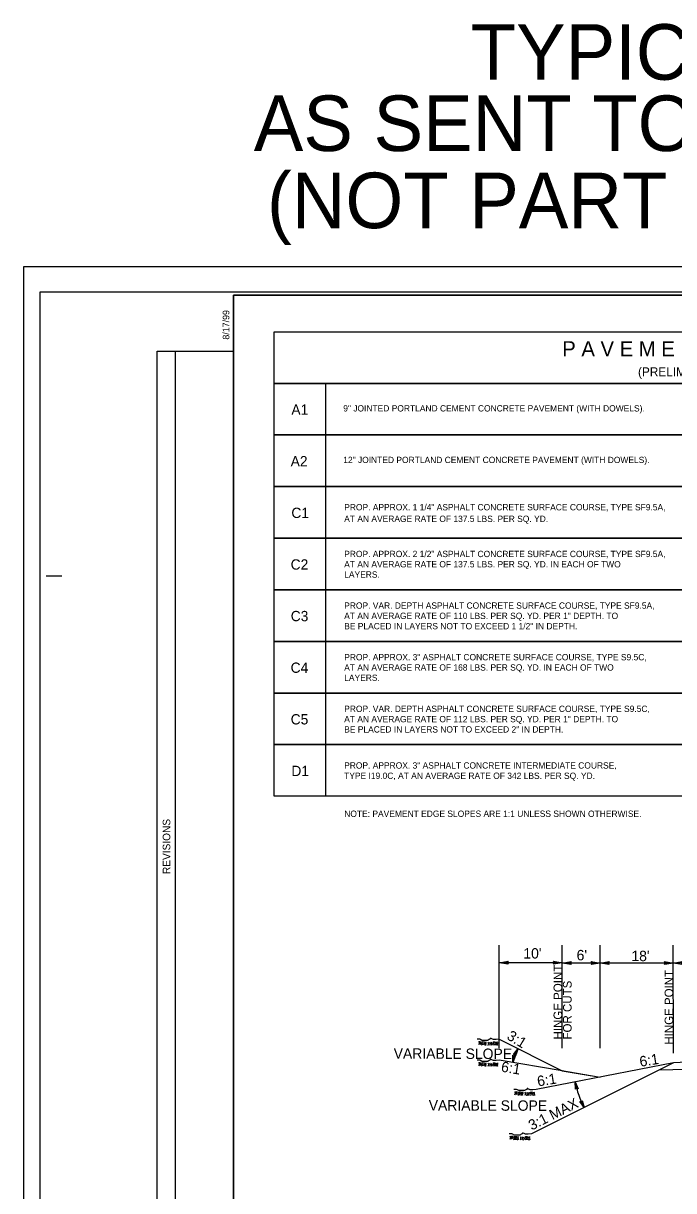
# Model space of a CAD drawing. Extents: x 2241081 to 2251104, y 658534 to 663427.
# Drawn here: x 2242806 to 2243322, y 662106 to 663031 of the extents above; entities that cross this region are included whole.
import ezdxf

# ---------------------------------------------------------------- set-up
doc = ezdxf.new("R2010")
doc.units = 0
for name, color, linetype in [('Old_Level_1', 7, 'Continuous'), ('Old_Level_2', 7, 'Continuous'), ('Prop Dimension', 7, 'Continuous'), ('Prop Dimension Text', 7, 'Continuous'), ('Prop Pavement Schedule Description CELL', 7, 'Continuous'), ('Prop PHM Text', 7, 'Continuous'), ('Sheet Block Revision CELL', 7, 'Continuous'), ('Sheet Cutting Line CELL', 7, 'Continuous'), ('Sheet Plan CELL', 7, 'Continuous'), ('Sheet Plot Border Inside CELL', 7, 'Continuous'), ('Sheet Plot Border Outside CELL', 7, 'Continuous'), ('Typical Hinge Slope Interstate CELL', 7, 'Continuous'), ('Typical Terminator CELL', 7, 'Continuous'), ('Typical Text Label CELL', 7, 'Continuous')]:
    doc.layers.add(name, color=color, linetype=linetype)

msp = doc.modelspace()

# ---------------------------------------------------------------- linework, layer by layer
at = {"layer": 'Old_Level_1'}
for p, q in [((2243183.31, 662225.61), (2243233.31, 662200.61)), ((2243233.31, 662200.61), (2243183.31, 662208.94)), ((2243321.32, 662206.77), (2243212.49, 662185.83)), ((2243233.31, 662200.61), (2243255.31, 662196.94))]:
    msp.add_line(p, q, dxfattribs=at)
for points in [[(2243183.31, 662225.61), (2243180.84, 662225.3), (2243180.23, 662225.3), (2243179.3, 662225.3), (2243178.69, 662225.3), (2243178.07, 662225.61), (2243177.45, 662225.92), (2243176.84, 662226.23), (2243176.22, 662226.23), (2243175.91, 662225.61), (2243175.3, 662225.3), (2243174.68, 662224.99), (2243174.06, 662224.69), (2243173.45, 662224.69), (2243172.83, 662224.69), (2243172.22, 662224.69), (2243171.6, 662224.69), (2243170.98, 662224.69), (2243170.37, 662224.69), (2243169.75, 662224.69), (2243169.14, 662224.99), (2243168.52, 662225.3), (2243167.9, 662225.61), (2243166.98, 662225.61), (2243166.36, 662225.61), (2243165.75, 662225.61)], [(2243183.31, 662208.94), (2243180.84, 662208.64), (2243180.23, 662208.64), (2243179.3, 662208.64), (2243178.69, 662208.64), (2243178.07, 662208.94), (2243177.45, 662209.25), (2243176.84, 662209.56), (2243176.22, 662209.56), (2243175.91, 662208.94), (2243175.3, 662208.64), (2243174.68, 662208.33), (2243174.06, 662208.02), (2243173.45, 662208.02), (2243172.83, 662208.02), (2243172.22, 662208.02), (2243171.6, 662208.02), (2243170.98, 662208.02), (2243170.37, 662208.02), (2243169.75, 662208.02), (2243169.14, 662208.33), (2243168.52, 662208.64), (2243167.9, 662208.94), (2243166.98, 662208.94), (2243166.36, 662208.94), (2243165.75, 662208.94)], [(2243212.49, 662185.83), (2243210.02, 662185.52), (2243209.41, 662185.52), (2243208.48, 662185.52), (2243207.86, 662185.52), (2243207.25, 662185.83), (2243206.63, 662186.14), (2243206.02, 662186.45), (2243205.4, 662186.45), (2243205.09, 662185.83), (2243204.48, 662185.52), (2243203.86, 662185.21), (2243203.24, 662184.9), (2243202.63, 662184.9), (2243202.01, 662184.9), (2243201.39, 662184.9), (2243200.78, 662184.9), (2243200.16, 662184.9), (2243199.55, 662184.9), (2243198.93, 662184.9), (2243198.31, 662185.21), (2243197.7, 662185.52), (2243197.08, 662185.83), (2243196.16, 662185.83), (2243195.54, 662185.83), (2243194.92, 662185.83)], [(2243208.82, 662150.52), (2243206.36, 662150.22), (2243205.74, 662150.22), (2243204.82, 662150.22), (2243204.2, 662150.22), (2243203.58, 662150.52), (2243202.97, 662150.83), (2243202.35, 662151.14), (2243201.74, 662151.14), (2243201.43, 662150.52), (2243200.81, 662150.22), (2243200.19, 662149.91), (2243199.58, 662149.6), (2243198.96, 662149.6), (2243198.35, 662149.6), (2243197.73, 662149.6), (2243197.11, 662149.6), (2243196.5, 662149.6), (2243195.88, 662149.6), (2243195.27, 662149.6), (2243194.65, 662149.91), (2243194.03, 662150.22), (2243193.42, 662150.52), (2243192.49, 662150.52), (2243191.88, 662150.52), (2243191.26, 662150.52)]]:
    msp.add_lwpolyline(points, dxfattribs=at)
for points in [[(2243167, 662224.16), (2243167.42, 662222.92), (2243166.96, 662221.27)], [(2243167, 662224.16), (2243167.42, 662222.92), (2243166.96, 662221.27)], [(2243167.78, 662224.24), (2243168.2, 662223), (2243167.75, 662221.36)], [(2243167.78, 662224.24), (2243168.2, 662223), (2243167.75, 662221.36)], [(2243168.98, 662221.17), (2243170.49, 662221.6), (2243172.08, 662221.2), (2243173.23, 662221.45)], [(2243168.98, 662221.17), (2243170.49, 662221.6), (2243172.08, 662221.2), (2243173.23, 662221.45)], [(2243169.1, 662222.23), (2243170.61, 662222.66), (2243172.19, 662222.25), (2243173.33, 662222.51)], [(2243169.1, 662222.23), (2243170.61, 662222.66), (2243172.19, 662222.25), (2243173.33, 662222.51)], [(2243169.11, 662223.28), (2243170.61, 662223.71), (2243172.2, 662223.3), (2243173.34, 662223.56)], [(2243169.11, 662223.28), (2243170.61, 662223.71), (2243172.2, 662223.3), (2243173.34, 662223.56)], [(2243174.37, 662223.63), (2243174.78, 662222.39), (2243174.34, 662220.74)], [(2243174.37, 662223.63), (2243174.78, 662222.39), (2243174.34, 662220.74)], [(2243175.68, 662223.53), (2243176.1, 662222.29), (2243175.65, 662220.64)], [(2243175.68, 662223.53), (2243176.1, 662222.29), (2243175.65, 662220.64)], [(2243176.89, 662223.42), (2243177.31, 662222.18), (2243176.86, 662220.53)], [(2243176.89, 662223.42), (2243177.31, 662222.18), (2243176.86, 662220.53)], [(2243178.14, 662223.13), (2243179.64, 662223.56), (2243181.23, 662223.16), (2243182.38, 662223.41)], [(2243178.14, 662223.13), (2243179.64, 662223.56), (2243181.23, 662223.16), (2243182.38, 662223.41)], [(2243178.17, 662222.19), (2243179.68, 662222.62), (2243181.27, 662222.21), (2243182.42, 662222.47)], [(2243178.17, 662222.19), (2243179.68, 662222.62), (2243181.27, 662222.21), (2243182.42, 662222.47)], [(2243178.33, 662221.1), (2243179.83, 662221.53), (2243181.42, 662221.12), (2243182.57, 662221.38)], [(2243178.33, 662221.1), (2243179.83, 662221.53), (2243181.42, 662221.12), (2243182.57, 662221.38)], [(2243167, 662207.5), (2243167.42, 662206.25), (2243166.96, 662204.61)], [(2243167, 662207.5), (2243167.42, 662206.25), (2243166.96, 662204.61)], [(2243167.78, 662207.58), (2243168.2, 662206.34), (2243167.75, 662204.69)], [(2243167.78, 662207.58), (2243168.2, 662206.34), (2243167.75, 662204.69)], [(2243168.98, 662204.51), (2243170.49, 662204.93), (2243172.08, 662204.54), (2243173.23, 662204.79)], [(2243168.98, 662204.51), (2243170.49, 662204.93), (2243172.08, 662204.54), (2243173.23, 662204.79)], [(2243169.1, 662205.57), (2243170.61, 662205.99), (2243172.19, 662205.58), (2243173.33, 662205.84)], [(2243169.1, 662205.57), (2243170.61, 662205.99), (2243172.19, 662205.58), (2243173.33, 662205.84)], [(2243169.11, 662206.61), (2243170.61, 662207.04), (2243172.2, 662206.64), (2243173.34, 662206.9)], [(2243169.11, 662206.61), (2243170.61, 662207.04), (2243172.2, 662206.64), (2243173.34, 662206.9)], [(2243174.37, 662206.97), (2243174.78, 662205.73), (2243174.34, 662204.08)], [(2243174.37, 662206.97), (2243174.78, 662205.73), (2243174.34, 662204.08)], [(2243175.68, 662206.87), (2243176.1, 662205.62), (2243175.65, 662203.97)], [(2243175.68, 662206.87), (2243176.1, 662205.62), (2243175.65, 662203.97)], [(2243176.89, 662206.76), (2243177.31, 662205.51), (2243176.86, 662203.87)], [(2243176.89, 662206.76), (2243177.31, 662205.51), (2243176.86, 662203.87)], [(2243178.14, 662206.47), (2243179.64, 662206.9), (2243181.23, 662206.49), (2243182.38, 662206.75)], [(2243178.14, 662206.47), (2243179.64, 662206.9), (2243181.23, 662206.49), (2243182.38, 662206.75)], [(2243178.17, 662205.53), (2243179.68, 662205.96), (2243181.27, 662205.55), (2243182.42, 662205.81)], [(2243178.17, 662205.53), (2243179.68, 662205.96), (2243181.27, 662205.55), (2243182.42, 662205.81)], [(2243178.33, 662204.43), (2243179.83, 662204.86), (2243181.42, 662204.46), (2243182.57, 662204.72)], [(2243178.33, 662204.43), (2243179.83, 662204.86), (2243181.42, 662204.46), (2243182.57, 662204.72)]]:
    msp.add_spline(points, degree=3, dxfattribs=at)
at = {"layer": 'Old_Level_2'}
for p, q in [((2243458.82, 662214.33), (2243321.32, 662206.77)), ((2243448.59, 662204.11), (2243310.06, 662201.14))]:
    msp.add_line(p, q, dxfattribs=at)
msp.add_lwpolyline([(2243045.86, 662540.96), (2243004.95, 662540.96), (2243004.95, 662581.87), (2243404.95, 662581.87), (2243404.95, 662540.96), (2243045.86, 662540.96), (2243045.86, 662581.87)], dxfattribs=at)
for points in [[(2243196.18, 662184.38), (2243196.6, 662183.14), (2243196.14, 662181.49)], [(2243196.18, 662184.38), (2243196.6, 662183.14), (2243196.14, 662181.49)], [(2243196.96, 662184.46), (2243197.38, 662183.22), (2243196.93, 662181.58)], [(2243196.96, 662184.46), (2243197.38, 662183.22), (2243196.93, 662181.58)], [(2243195.45, 662184.24), (2243195.87, 662183), (2243195.41, 662181.35)], [(2243195.45, 662184.24), (2243195.87, 662183), (2243195.41, 662181.35)], [(2243198.16, 662181.39), (2243199.67, 662181.82), (2243201.26, 662181.42), (2243202.41, 662181.67)], [(2243198.16, 662181.39), (2243199.67, 662181.82), (2243201.26, 662181.42), (2243202.41, 662181.67)], [(2243198.28, 662182.45), (2243199.79, 662182.87), (2243201.37, 662182.47), (2243202.51, 662182.73)], [(2243198.28, 662182.45), (2243199.79, 662182.87), (2243201.37, 662182.47), (2243202.51, 662182.73)], [(2243198.29, 662183.49), (2243199.79, 662183.93), (2243201.38, 662183.52), (2243202.52, 662183.78)], [(2243198.29, 662183.49), (2243199.79, 662183.93), (2243201.38, 662183.52), (2243202.52, 662183.78)], [(2243203.55, 662183.85), (2243203.96, 662182.61), (2243203.52, 662180.96)], [(2243203.55, 662183.85), (2243203.96, 662182.61), (2243203.52, 662180.96)], [(2243204.86, 662183.75), (2243205.28, 662182.5), (2243204.83, 662180.86)], [(2243204.86, 662183.75), (2243205.28, 662182.5), (2243204.83, 662180.86)], [(2243206.07, 662183.64), (2243206.49, 662182.39), (2243206.04, 662180.75)], [(2243206.07, 662183.64), (2243206.49, 662182.39), (2243206.04, 662180.75)], [(2243207.31, 662183.35), (2243208.82, 662183.78), (2243210.4, 662183.38), (2243211.55, 662183.63)], [(2243207.31, 662183.35), (2243208.82, 662183.78), (2243210.4, 662183.38), (2243211.55, 662183.63)], [(2243207.35, 662182.41), (2243208.86, 662182.84), (2243210.44, 662182.43), (2243211.59, 662182.69)], [(2243207.35, 662182.41), (2243208.86, 662182.84), (2243210.44, 662182.43), (2243211.59, 662182.69)], [(2243207.51, 662181.32), (2243209.01, 662181.75), (2243210.6, 662181.34), (2243211.75, 662181.6)], [(2243191.78, 662148.94), (2243192.21, 662147.7), (2243191.75, 662146.05)], [(2243191.78, 662148.94), (2243192.21, 662147.7), (2243191.75, 662146.05)], [(2243192.51, 662149.08), (2243192.93, 662147.83), (2243192.48, 662146.19)], [(2243192.51, 662149.08), (2243192.93, 662147.83), (2243192.48, 662146.19)], [(2243193.29, 662149.16), (2243193.72, 662147.92), (2243193.26, 662146.27)], [(2243193.29, 662149.16), (2243193.72, 662147.92), (2243193.26, 662146.27)], [(2243194.61, 662147.15), (2243196.12, 662147.57), (2243197.7, 662147.16), (2243198.85, 662147.42)], [(2243194.61, 662147.15), (2243196.12, 662147.57), (2243197.7, 662147.16), (2243198.85, 662147.42)], [(2243194.62, 662148.19), (2243196.12, 662148.62), (2243197.72, 662148.22), (2243198.86, 662148.48)], [(2243194.62, 662148.19), (2243196.12, 662148.62), (2243197.72, 662148.22), (2243198.86, 662148.48)], [(2243199.88, 662148.55), (2243200.3, 662147.31), (2243199.85, 662145.66)], [(2243199.88, 662148.55), (2243200.3, 662147.31), (2243199.85, 662145.66)], [(2243201.19, 662148.45), (2243201.61, 662147.2), (2243201.16, 662145.55)], [(2243201.19, 662148.45), (2243201.61, 662147.2), (2243201.16, 662145.55)], [(2243202.41, 662148.34), (2243202.83, 662147.09), (2243202.37, 662145.45)], [(2243202.41, 662148.34), (2243202.83, 662147.09), (2243202.37, 662145.45)], [(2243203.65, 662148.05), (2243205.16, 662148.48), (2243206.74, 662148.07), (2243207.89, 662148.33)], [(2243203.65, 662148.05), (2243205.16, 662148.48), (2243206.74, 662148.07), (2243207.89, 662148.33)], [(2243203.69, 662147.11), (2243205.2, 662147.54), (2243206.78, 662147.13), (2243207.93, 662147.39)], [(2243203.69, 662147.11), (2243205.2, 662147.54), (2243206.78, 662147.13), (2243207.93, 662147.39)], [(2243194.5, 662146.09), (2243196, 662146.51), (2243197.6, 662146.12), (2243198.74, 662146.37)], [(2243194.5, 662146.09), (2243196, 662146.51), (2243197.6, 662146.12), (2243198.74, 662146.37)], [(2243203.84, 662146.01), (2243205.35, 662146.44), (2243206.94, 662146.04), (2243208.08, 662146.3)]]:
    msp.add_spline(points, degree=3, dxfattribs=at)
at = {"layer": 'Prop Dimension'}
for centre, radius, start, end in [((2243213.25, 662206.28), 19.12, 141.66758, 177.43053), ((2243322.81, 662208.19), 81.05, 191.67881, 206.99006)]:
    msp.add_arc(centre, radius, start, end, dxfattribs=at)
at = {"layer": 'Prop Dimension Text'}
for p, q in [((2243183.31, 662218.62), (2243183.31, 662300.09)), ((2243233.31, 662218.62), (2243233.31, 662300.09)), ((2243263.31, 662218.62), (2243263.31, 662300.09)), ((2243321.32, 662214.5), (2243321.27, 662300.09)), ((2243183.31, 662286.41), (2243183.31, 662286.41)), ((2243233.31, 662286.28), (2243183.31, 662286.28)), ((2243233.31, 662286.41), (2243233.31, 662286.41)), ((2243508.77, 662286.14), (2243321.27, 662286.02)), ((2243263.31, 662286.02), (2243233.31, 662286.02)), ((2243321.32, 662286.02), (2243263.31, 662286.02))]:
    msp.add_line(p, q, dxfattribs=at)
at = {"layer": 'Prop Pavement Schedule Description CELL'}
msp.add_lwpolyline([(2243004.95, 662786.42), (2243804.97, 662786.42), (2243804.97, 662745.52), (2243004.95, 662745.52)], close=True, dxfattribs=at)
for points in [[(2243045.86, 662704.61), (2243004.95, 662704.61), (2243004.95, 662745.52), (2243404.95, 662745.52), (2243404.95, 662704.61), (2243045.86, 662704.61), (2243045.86, 662745.52)], [(2243045.86, 662663.7), (2243004.95, 662663.7), (2243004.95, 662704.61), (2243404.95, 662704.61), (2243404.95, 662663.7), (2243045.86, 662663.7), (2243045.86, 662704.61)], [(2243045.86, 662622.78), (2243004.95, 662622.78), (2243004.95, 662663.7), (2243404.95, 662663.7), (2243404.95, 662622.78), (2243045.86, 662622.78), (2243045.86, 662663.7)], [(2243045.86, 662581.87), (2243004.95, 662581.87), (2243004.95, 662622.78), (2243404.95, 662622.78), (2243404.95, 662581.87), (2243045.86, 662581.87), (2243045.86, 662622.78)], [(2243045.86, 662500.04), (2243004.95, 662500.04), (2243004.95, 662540.96), (2243404.95, 662540.96), (2243404.95, 662500.04), (2243045.86, 662500.04), (2243045.86, 662540.96)], [(2243045.86, 662459.13), (2243004.95, 662459.13), (2243004.95, 662500.04), (2243404.95, 662500.04), (2243404.95, 662459.13), (2243045.86, 662459.13), (2243045.86, 662500.04)], [(2243045.86, 662418.22), (2243004.95, 662418.22), (2243004.95, 662459.13), (2243404.95, 662459.13), (2243404.95, 662418.22), (2243045.86, 662418.22), (2243045.86, 662459.13)]]:
    msp.add_lwpolyline(points, dxfattribs=at)
at = {"layer": 'Sheet Block Revision CELL'}
msp.add_line((2242926.64, 661980.4), (2242926.63, 662771.04), dxfattribs=at)
msp.add_lwpolyline([(2242912.09, 661980.38), (2242912.09, 662771.03), (2242972.63, 662771.05), (2242972.63, 661980.4)], close=True, dxfattribs=at)
at = {"layer": 'Sheet Cutting Line CELL'}
for p, q in [((2244489.63, 662837.89), (2242806.13, 662837.89)), ((2242806.13, 662837.89), (2242806.13, 661742.89))]:
    msp.add_line(p, q, dxfattribs=at)
at = {"layer": 'Sheet Plan CELL'}
for p, q in [((2242972.62, 662815.4), (2242972.62, 662815.4)), ((2242824.12, 662592.88), (2242836.63, 662592.9))]:
    msp.add_line(p, q, dxfattribs=at)
for points in [[(2242972.61, 661765.4), (2242972.59, 662815.38), (2244272.58, 662815.42), (2244272.59, 662665.35), (2244472.63, 662665.34), (2244472.63, 661765.4)], [(2244472.65, 662815.4), (2242972.62, 662815.4), (2242972.61, 661765.4), (2244472.63, 661765.4)]]:
    msp.add_lwpolyline(points, close=True, dxfattribs=at)
at = {"layer": 'Sheet Plot Border Inside CELL'}
msp.add_lwpolyline([(2242819.13, 661762.89), (2244485.11, 661762.9), (2244485.13, 662817.89), (2242819.13, 662817.89)], close=True, dxfattribs=at)
at = {"layer": 'Sheet Plot Border Outside CELL'}
msp.add_lwpolyline([(2242806.13, 661742.89), (2244489.63, 661742.89), (2244489.63, 662837.89), (2242806.13, 662837.89)], close=True, dxfattribs=at)
at = {"layer": 'Typical Hinge Slope Interstate CELL'}
for p, q in [((2243321.32, 662206.77), (2243208.82, 662150.52)), ((2243232.81, 662200.69), (2243263.31, 662195.61))]:
    msp.add_line(p, q, dxfattribs=at)
at = {"layer": 'Typical Terminator CELL'}
for points in [[(2243190.34, 662285.07), (2243183.31, 662286.28), (2243190.38, 662287.53), (2243189.48, 662286.28)], [(2243226.28, 662287.5), (2243233.31, 662286.28), (2243226.24, 662285.03), (2243227.14, 662286.28)], [(2243240.34, 662284.81), (2243233.31, 662286.02), (2243240.38, 662287.27), (2243239.48, 662286.02)], [(2243256.28, 662287.24), (2243263.31, 662286.02), (2243256.24, 662284.77), (2243257.14, 662286.02)], [(2243270.34, 662284.81), (2243263.31, 662286.02), (2243270.38, 662287.27), (2243269.48, 662286.02)], [(2243314.29, 662287.24), (2243321.32, 662286.02), (2243314.25, 662284.77), (2243315.15, 662286.02)], [(2243328.31, 662284.82), (2243321.27, 662286.02), (2243328.34, 662287.28), (2243327.45, 662286.03)], [(2243196.14, 662212.64), (2243194.15, 662207.14), (2243194.16, 662213.03), (2243195.04, 662212.12)], [(2243194.59, 662213.57), (2243198.25, 662218.14), (2243196.34, 662212.57), (2243195.8, 662213.71)], [(2243243.83, 662185.94), (2243243.44, 662191.78), (2243245.8, 662186.39), (2243244.63, 662186.86)], [(2243249.18, 662177.09), (2243250.59, 662171.41), (2243247.31, 662176.3), (2243248.55, 662176.04)]]:
    msp.add_lwpolyline(points, close=True, dxfattribs=at)

# ---------------------------------------------------------------- texts
at = {"layer": 'Old_Level_2'}
for s, height, p in [('C3', 8.167, (2243018.06, 662556.96)), ('AT AN AVERAGE RATE OF 110 LBS. PER SQ. YD. PER 1" DEPTH. TO', 5, (2243060.44, 662558.71)), ('PROP. VAR. DEPTH ASPHALT CONCRETE SURFACE COURSE, TYPE SF9.5A,', 5, (2243060.44, 662566.87)), ('BE PLACED IN LAYERS NOT TO EXCEED 1 1/2" IN DEPTH.', 5, (2243060.44, 662550.55))]:
    msp.add_text(s, height=height, dxfattribs=at).set_placement(p)
at = {"layer": 'Prop Dimension Text'}
for s, rotation, p in [("10'", 359.99993, (2243202.45, 662289.55)), ("6'", 359.99993, (2243244.67, 662288.15)), ("18'", 359.99993, (2243288.11, 662287.49)), ('6:1', 8.86565, (2243295.17, 662203.73)), ('6:1', 8.86565, (2243214.05, 662188.15))]:
    msp.add_text(s, height=8.25, rotation=rotation, dxfattribs=at).set_placement(p)
at = {"layer": 'Prop Pavement Schedule Description CELL'}
for s, height, p in [('P A V E M E N T   S C H E D U L E', 12, (2243233.29, 662766.96)), ('(PRELIMINARY PAVEMENT DESIGN)', 7, (2243293.32, 662751.19)), ('A1', 8.167, (2243018.59, 662720.61)), ('9" JOINTED PORTLAND CEMENT CONCRETE PAVEMENT (WITH DOWELS).', 5, (2243059.68, 662723.22)), ('A2', 8.167, (2243018.02, 662679.7)), ('12" JOINTED PORTLAND CEMENT CONCRETE PAVEMENT (WITH DOWELS).', 5, (2243059.68, 662682.32)), ('C1', 8.167, (2243018.59, 662638.78)), ('PROP. APPROX. 1 1/4" ASPHALT CONCRETE SURFACE COURSE, TYPE SF9.5A,', 5, (2243060.44, 662644.84)), ('AT AN AVERAGE RATE OF 137.5 LBS. PER SQ. YD.', 5, (2243060.44, 662635.63)), ('PROP. APPROX. 2 1/2" ASPHALT CONCRETE SURFACE COURSE, TYPE SF9.5A, ', 5, (2243060.44, 662607.78)), ('C2', 8.167, (2243018.02, 662597.87)), ('AT AN AVERAGE RATE OF 137.5 LBS. PER SQ. YD. IN EACH OF TWO ', 5, (2243060.44, 662599.62)), ('LAYERS.', 5, (2243060.44, 662591.47)), ('PROP. APPROX. 3" ASPHALT CONCRETE SURFACE COURSE, TYPE S9.5C, ', 5, (2243060.44, 662525.96)), ('C4', 8.167, (2243017.99, 662516.04)), ('AT AN AVERAGE RATE OF 168 LBS. PER SQ. YD. IN EACH OF TWO ', 5, (2243060.44, 662517.8)), ('LAYERS.', 5, (2243060.44, 662509.64)), ('PROP. VAR. DEPTH ASPHALT CONCRETE SURFACE COURSE, TYPE S9.5C,', 5, (2243060.44, 662485.04)), ('C5', 8.167, (2243018.03, 662475.13)), ('AT AN AVERAGE RATE OF 112 LBS. PER SQ. YD. PER 1" DEPTH. TO', 5, (2243060.44, 662476.88)), ('BE PLACED IN LAYERS NOT TO EXCEED 2" IN DEPTH.', 5, (2243060.44, 662468.72)), ('PROP. APPROX. 3" ASPHALT CONCRETE INTERMEDIATE COURSE,', 5, (2243060.4, 662440.13)), ('D1', 8.167, (2243018.59, 662434.22)), ('TYPE I19.0C, AT AN AVERAGE RATE OF 342 LBS. PER SQ. YD.', 5, (2243060.4, 662431.97)), ('NOTE: PAVEMENT EDGE SLOPES ARE 1:1 UNLESS SHOWN OTHERWISE.', 5, (2243060.49, 662401.87))]:
    msp.add_text(s, height=height, dxfattribs=at).set_placement(p)
at = {"layer": 'Prop PHM Text'}
for s, height, p in [('HINGE POINT', 6.8193, (2243233.21, 662225.39)), ('HINGE POINT', 6.8193, (2243321.22, 662221.28)), ('FOR CUTS', 6.819, (2243240.72, 662225.39))]:
    msp.add_text(s, height=height, rotation=89.99993, dxfattribs=at).set_placement(p)
at = {"layer": 'Sheet Block Revision CELL'}
msp.add_text('REVISIONS', height=6, rotation=89.99993, dxfattribs=at).set_placement((2242922.59, 662356.55))
at = {"layer": 'Sheet Plan CELL'}
msp.add_text('8/17/99', height=5.25, rotation=89.99994, dxfattribs=at).set_placement((2242969.39, 662780.18))
at = {"layer": 'Typical Hinge Slope Interstate CELL'}
for s, rotation, p in [('3:1', 328.44136, (2243188.69, 662226.13)), ('VARIABLE SLOPE', 359.8157, (2243099.65, 662210.19)), ('6:1', 350.53761, (2243184.36, 662200)), ('VARIABLE SLOPE', 359.8157, (2243127.44, 662169.12)), ('3:1 MAX', 26.56499, (2243209.07, 662153.11))]:
    msp.add_text(s, height=8.25, rotation=rotation, dxfattribs=at).set_placement(p)
at = {"layer": 'Typical Text Label CELL'}
for s, p in [('TYPICAL APPROACHING STRUCTURE', (2243160.68, 662986.2)), ('AS SENT TO STRUCTURE DESIGN ON 05/07/13', (2242988.76, 662929.67)), ("(NOT PART OF TYPICAL SHEETS, DON'T DELETE)", (2242999.27, 662868.53))]:
    msp.add_text(s, height=44.0423, dxfattribs=at).set_placement(p)

doc.saveas('drawing.dxf')
